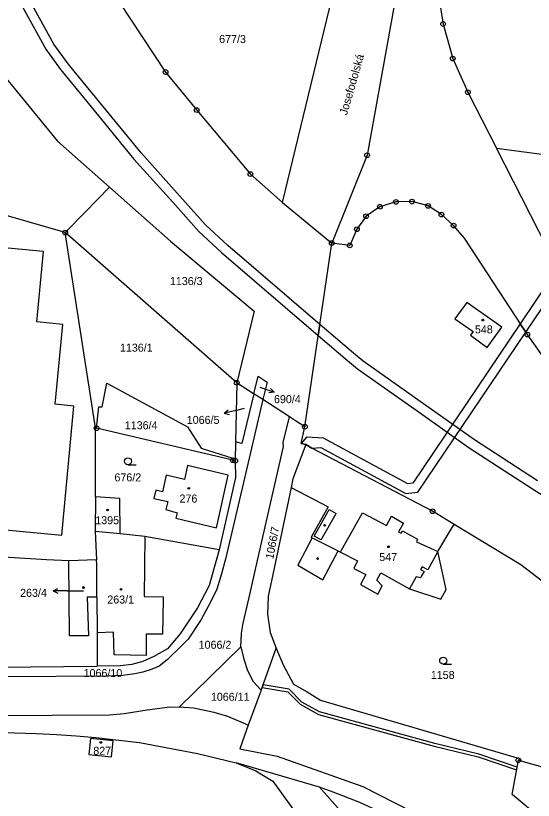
# Model space of a CAD drawing. Extents: x -680203 to -673936, y -1102717 to -1093650.
# Drawn here: x -678209 to -678099, y -1098193.6 to -1098026.9 of the extents above; entities that cross this region are included whole.
import ezdxf

# ---------------------------------------------------------------- set-up
doc = ezdxf.new("R2010")
doc.units = 0
for name, color, linetype in [('SOxx02xx_Koleje_param další_Popis10', 7, 'Continuous'), ('SOxx02xx_Staničení_Popis10', 7, 'Continuous'), ('SOxxxxxx_Koleje_hlavní_body_Popis10', 7, 'Continuous'), ('SOxxxxxx_Koleje_LN_parametry_Popis10', 7, 'Continuous'), ('SOxxxxxx_Koleje_param další_Popis10', 7, 'Continuous'), ('SOxxxxxx_Osa_bod_P', 7, 'Continuous'), ('SOxxxxxx_Staničení_Popis10', 7, 'Continuous'), ('x_prac', 7, 'Continuous')]:
    doc.layers.add(name, color=color, linetype=linetype)

msp = doc.modelspace()

# ---------------------------------------------------------------- linework, layer by layer
at = {"layer": 'SOxx02xx_Koleje_param další_Popis10'}
for centre, radius in [((-678118.13, -1098028.66), 0.5), ((-678118.13, -1098028.66), 0.0303), ((-678116.09, -1098035.99), 0.5), ((-678116.09, -1098035.99), 0.0303), ((-678177.13, -1098038.86), 0.5), ((-678177.13, -1098038.86), 0.0303), ((-678112.87, -1098043.15), 0.5), ((-678112.87, -1098043.15), 0.0303), ((-678170.5, -1098046.93), 0.5), ((-678170.5, -1098046.93), 0.0303), ((-678134.28, -1098056.54), 0.5), ((-678134.28, -1098056.54), 0.0303), ((-678159.07, -1098060.54), 0.5), ((-678159.07, -1098060.54), 0.0303), ((-678128.15, -1098066.45), 0.5), ((-678128.15, -1098066.45), 0.0303), ((-678124.74, -1098066.4), 0.5), ((-678124.74, -1098066.4), 0.0303), ((-678121.32, -1098067.31), 0.5), ((-678131.55, -1098067.47), 0.5), ((-678131.55, -1098067.47), 0.0303), ((-678121.32, -1098067.31), 0.0303), ((-678134.5, -1098069.5), 0.5), ((-678134.5, -1098069.5), 0.0303), ((-678118.5, -1098069.14), 0.5), ((-678118.5, -1098069.14), 0.0303), ((-678136.46, -1098072.27), 0.5), ((-678115.89, -1098071.48), 0.5), ((-678115.89, -1098071.48), 0.0303), ((-678198.45, -1098072.97), 0.5), ((-678198.45, -1098072.97), 0.0303), ((-678136.46, -1098072.27), 0.0303), ((-678141.81, -1098075.19), 0.5), ((-678141.81, -1098075.19), 0.0303), ((-678137.98, -1098075.71), 0.5), ((-678137.98, -1098075.71), 0.0303), ((-678100.2, -1098094.65), 0.5), ((-678100.2, -1098094.65), 0.0303), ((-678161.98, -1098104.86), 0.5), ((-678161.98, -1098104.86), 0.0303), ((-678191.78, -1098114.52), 0.5), ((-678191.78, -1098114.52), 0.0303), ((-678147.52, -1098114.22), 0.5), ((-678147.52, -1098114.22), 0.0303), ((-678162.81, -1098121.32), 0.5), ((-678162.81, -1098121.32), 0.0303), ((-678162.31, -1098121.44), 0.5), ((-678162.31, -1098121.44), 0.0303), ((-678120.36, -1098132.17), 0.5), ((-678120.36, -1098132.17), 0.0303), ((-678102.14, -1098185.05), 0.5), ((-678102.14, -1098185.05), 0.0303)]:
    msp.add_circle(centre, radius, dxfattribs=at)
at = {"layer": 'SOxx02xx_Staničení_Popis10'}
for p, q in [((-678157.06, -1098105.83), (-678156.87, -1098105.89)), ((-678156.87, -1098105.89), (-678154.03, -1098106.87)), ((-678154.03, -1098106.87), (-678155.14, -1098107.01)), ((-678154.03, -1098106.87), (-678154.82, -1098106.07)), ((-678164.66, -1098111.33), (-678163.8, -1098110.62)), ((-678161.74, -1098110.66), (-678164.66, -1098111.33)), ((-678164.66, -1098111.33), (-678163.58, -1098111.6)), ((-678160.44, -1098110.37), (-678161.74, -1098110.66)), ((-678201.01, -1098149.08), (-678200.01, -1098148.58)), ((-678198.01, -1098149.08), (-678201.01, -1098149.08)), ((-678201.01, -1098149.08), (-678200.01, -1098149.58)), ((-678198.01, -1098149.08), (-678194.56, -1098149.08))]:
    msp.add_line(p, q, dxfattribs=at)
at = {"layer": 'SOxxxxxx_Koleje_hlavní_body_Popis10'}
for p, q in [((-678185.12, -1098122.3), (-678183.37, -1098122.3)), ((-678118.1, -1098164.67), (-678116.35, -1098164.67))]:
    msp.add_line(p, q, dxfattribs=at)
for centre in [(-678185.12, -1098121.55), (-678118.1, -1098163.92)]:
    msp.add_circle(centre, 0.75, dxfattribs=at)
at = {"layer": 'SOxxxxxx_Koleje_LN_parametry_Popis10'}
for points in [[(-678207.56, -1098024.98), (-678202.57, -1098034.04), (-678199.44, -1098038.33), (-678192.94, -1098046.27), (-678183.85, -1098057.35), (-678175.57, -1098066.54), (-678170.03, -1098072.74), (-678165.23, -1098077.21), (-678144.68, -1098094.82), (-678144.34, -1098092.48), (-678163.89, -1098075.71), (-678168.61, -1098071.34), (-678174.09, -1098065.2), (-678182.33, -1098056.05), (-678191.4, -1098045.01), (-678197.86, -1098037.11), (-678200.87, -1098032.96), (-678205.84, -1098023.96)], [(-678098.07, -1098125.69), (-678111.45, -1098117.03), (-678121.78, -1098109.71), (-678135.12, -1098100.28), (-678137.19, -1098098.6), (-678144.34, -1098092.48), (-678144.68, -1098094.82), (-678138.47, -1098100.14), (-678136.32, -1098101.88), (-678122.94, -1098111.35), (-678112.57, -1098118.69), (-678099.15, -1098127.37), (-678086.54, -1098135.44)]]:
    msp.add_lwpolyline(points, dxfattribs=at)
for points in [[(-678092.68, -1098083.7), (-678091.66, -1098084.76), (-678093.39, -1098081.38), (-678095.07, -1098082.47), (-678101.72, -1098092.32), (-678100.53, -1098094.14), (-678093.61, -1098083.89), (-678093.28, -1098083.66)], [(-678147.16, -1098116.43), (-678148.3, -1098117.8), (-678147.29, -1098117.97), (-678146.05, -1098118.77), (-678144.12, -1098118.62), (-678126.04, -1098128.36), (-678123.47, -1098128.13), (-678100.53, -1098094.14), (-678101.72, -1098092.32), (-678124.59, -1098126.23), (-678125.62, -1098126.32), (-678143.56, -1098116.66)], [(-678119.92, -1098181.5), (-678144.4, -1098174.78), (-678148.16, -1098172.7), (-678150.88, -1098169.99), (-678156.4, -1098169.04), (-678156.61, -1098169.62), (-678151.16, -1098170.55), (-678148.52, -1098173.18), (-678144.62, -1098175.34), (-678120.06, -1098182.08), (-678110.69, -1098184.35), (-678102.51, -1098187.1), (-678102.41, -1098186.5), (-678110.53, -1098183.77)]]:
    msp.add_lwpolyline(points, close=True, dxfattribs=at)
at = {"layer": 'SOxxxxxx_Koleje_param další_Popis10'}
for centre in [(-678109.67, -1098091.56), (-678172.18, -1098127.3), (-678189.45, -1098131.89), (-678143.31, -1098135.14), (-678129.72, -1098139.71), (-678144.81, -1098142.22), (-678194.56, -1098148.38), (-678186.58, -1098148.74), (-678190.87, -1098181.28)]:
    msp.add_circle(centre, 0.175, dxfattribs=at)
at = {"layer": 'SOxxxxxx_Staničení_Popis10'}
for p, q in [((-678145.54, -1098137.49), (-678142.37, -1098131.82)), ((-678142.37, -1098131.82), (-678140.87, -1098132.63)), ((-678144.02, -1098138.27), (-678140.87, -1098132.63)), ((-678136.63, -1098134.94), (-678135.29, -1098132.49)), ((-678135.29, -1098132.49), (-678130.14, -1098135.21)), ((-678130.14, -1098135.21), (-678129.1, -1098133.23)), ((-678129.1, -1098133.23), (-678126.54, -1098134.67)), ((-678139.74, -1098140.44), (-678136.63, -1098134.94)), ((-678126.54, -1098134.67), (-678127.58, -1098136.56)), ((-678127.58, -1098136.56), (-678127.04, -1098136.84)), ((-678127.04, -1098136.84), (-678126.76, -1098136.32)), ((-678126.76, -1098136.32), (-678123.57, -1098138.11)), ((-678181.54, -1098137.52), (-678181.66, -1098150.3)), ((-678145.97, -1098137.78), (-678140.44, -1098140.6)), ((-678144.02, -1098138.27), (-678145.54, -1098137.49)), ((-678123.57, -1098138.11), (-678123.81, -1098138.63)), ((-678123.81, -1098138.63), (-678119.27, -1098140.75)), ((-678139.94, -1098140.85), (-678139.74, -1098140.44)), ((-678119.27, -1098140.75), (-678121.41, -1098144.64)), ((-678122.61, -1098143.98), (-678122.93, -1098144.57)), ((-678122.93, -1098144.57), (-678122.19, -1098144.97)), ((-678122.19, -1098144.97), (-678122.7, -1098145.91)), ((-678121.41, -1098144.64), (-678122.61, -1098143.98)), ((-678123.83, -1098146.12), (-678125.27, -1098148.68)), ((-678122.9, -1098146.33), (-678123.83, -1098146.12)), ((-678122.7, -1098145.91), (-678122.9, -1098146.33)), ((-678181.66, -1098150.3), (-678177.63, -1098150.38)), ((-678177.64, -1098151), (-678177.77, -1098158.27)), ((-678177.63, -1098150.38), (-678177.64, -1098151)), ((-678188.22, -1098157.84), (-678191.67, -1098157.98)), ((-678188.03, -1098162.64), (-678188.22, -1098157.84)), ((-678181.22, -1098158.25), (-678181.25, -1098162.81)), ((-678177.77, -1098158.27), (-678181.22, -1098158.25)), ((-678181.25, -1098162.81), (-678188.03, -1098162.64))]:
    msp.add_line(p, q, dxfattribs=at)
at = {"layer": 'x_prac'}
for p, q in [((-678152.27, -1098066.56), (-678139.06, -1098012.15)), ((-678128.56, -1098024.74), (-678134.28, -1098056.54)), ((-678128.56, -1098024.74), (-678134.28, -1098056.54)), ((-678095.97, -1098076.3), (-678106.75, -1098055.01)), ((-678106.75, -1098055.01), (-678055.4, -1098061.96)), ((-678134.28, -1098056.54), (-678141.81, -1098075.19)), ((-678134.28, -1098056.54), (-678141.81, -1098075.19)), ((-678152.27, -1098066.56), (-678141.81, -1098075.19)), ((-678192.02, -1098114.46), (-678198.45, -1098072.97)), ((-678161.98, -1098104.86), (-678198.45, -1098072.97)), ((-678147.52, -1098114.22), (-678141.81, -1098075.19)), ((-678100.2, -1098094.65), (-678113.6, -1098074.15)), ((-678100.2, -1098094.65), (-678113.6, -1098074.15)), ((-678161.98, -1098104.86), (-678162.23, -1098117.45)), ((-678156.42, -1098108.46), (-678158.34, -1098107.21)), ((-678150.79, -1098112.1), (-678156.42, -1098108.46)), ((-678191.78, -1098114.52), (-678192.02, -1098114.46)), ((-678162.81, -1098121.32), (-678191.78, -1098114.52)), ((-678162.23, -1098117.45), (-678162.31, -1098121.44)), ((-678162.31, -1098121.44), (-678162.81, -1098121.32)), ((-678192.05, -1098129.07), (-678192.07, -1098136.46)), ((-678186.79, -1098136.99), (-678192.07, -1098136.46)), ((-678192.07, -1098136.46), (-678191.8, -1098142.49)), ((-678191.8, -1098142.49), (-678197.65, -1098142.67)), ((-678191.76, -1098143.43), (-678191.8, -1098142.49)), ((-678191.72, -1098150.43), (-678191.76, -1098143.43)), ((-678191.72, -1098150.43), (-678193.77, -1098150.45)), ((-678174.21, -1098173.76), (-678161.1, -1098160.99)), ((-678223.16, -1098165.43), (-678191.69, -1098165.08)), ((-678158.51, -1098168.31), (-678156.82, -1098170.19)), ((-678156.82, -1098170.19), (-678159.53, -1098177.61)), ((-678159.53, -1098177.61), (-678163.86, -1098175.78)), ((-678144.4, -1098190.75), (-678162.14, -1098185.59)), ((-678144.4, -1098190.75), (-678110.7, -1098229.03))]:
    msp.add_line(p, q, dxfattribs=at)
for points in [[(-678249.65, -1097977.55), (-678221.1, -1098027.92), (-678200.07, -1098053.56), (-678189.07, -1098063.3)], [(-678203.36, -1097997.23), (-678189.56, -1098020.05), (-678177.13, -1098038.86), (-678170.5, -1098046.93), (-678159.07, -1098060.54), (-678152.27, -1098066.56)], [(-678119.81, -1098002.1), (-678119.94, -1098017.31), (-678118.13, -1098028.66), (-678116.09, -1098035.99), (-678112.87, -1098043.15), (-678106.75, -1098055.01)], [(-678198.45, -1098072.97), (-678210.54, -1098069.49), (-678218.92, -1098061.32)], [(-678198.45, -1098072.97), (-678194.31, -1098068.7), (-678189.07, -1098063.3)], [(-678189.07, -1098063.3), (-678176.06, -1098074.82), (-678158.27, -1098089.65), (-678161.98, -1098104.86)], [(-678113.6, -1098074.15), (-678115.89, -1098071.48), (-678118.5, -1098069.14), (-678121.32, -1098067.31), (-678124.74, -1098066.4), (-678128.15, -1098066.45), (-678131.55, -1098067.47), (-678134.5, -1098069.5), (-678136.46, -1098072.27), (-678137.98, -1098075.71), (-678141.81, -1098075.19)], [(-678113.6, -1098074.15), (-678115.89, -1098071.48), (-678118.5, -1098069.14), (-678121.32, -1098067.31), (-678124.74, -1098066.4), (-678128.15, -1098066.45), (-678131.55, -1098067.47), (-678134.5, -1098069.5), (-678136.46, -1098072.27), (-678137.98, -1098075.71), (-678141.81, -1098075.19)], [(-678231, -1098161.48), (-678228.44, -1098134.48), (-678199.18, -1098137.24), (-678196.6, -1098109.82), (-678200.6, -1098109.41), (-678198.98, -1098092.53), (-678204.47, -1098091.96), (-678203.06, -1098077.02), (-678228.79, -1098074.59), (-678228.47, -1098070.5), (-678233.47, -1098070.01), (-678233.99, -1098074.5)], [(-678112.31, -1098094.77), (-678108.73, -1098097.35), (-678105.63, -1098093.03), (-678113.12, -1098087.85), (-678115.64, -1098091.31), (-678111.72, -1098093.95), (-678112.31, -1098094.77)], [(-678085.05, -1098114.16), (-678092.14, -1098106.08), (-678100.2, -1098094.65)], [(-678085.05, -1098114.16), (-678092.14, -1098106.08), (-678100.2, -1098094.65)], [(-678158.34, -1098107.21), (-678157.45, -1098103.47), (-678155.52, -1098104.71), (-678156.42, -1098108.46)], [(-678191.78, -1098114.52), (-678191.31, -1098109.95), (-678190.6, -1098109.97), (-678189.62, -1098104.97), (-678172.43, -1098114.26), (-678169.58, -1098118.79), (-678162.83, -1098120.9), (-678162.81, -1098121.32)], [(-678161.98, -1098104.86), (-678159.49, -1098106.47), (-678158.34, -1098107.21)], [(-678156.42, -1098108.46), (-678160.28, -1098124.83), (-678163.89, -1098140.2), (-678164.34, -1098142.07), (-678165.2, -1098145.46), (-678166.26, -1098148.72), (-678167.59, -1098151.49), (-678169.57, -1098155.18), (-678172.34, -1098159.33), (-678173.74, -1098160.79), (-678176.75, -1098163.75), (-678178.5, -1098165.1), (-678179.95, -1098165.71), (-678181.94, -1098166.33), (-678183.66, -1098166.73), (-678186.2, -1098167.04), (-678189.61, -1098167.17), (-678222.13, -1098167.38), (-678235.33, -1098167.51), (-678259.88, -1098167.87)], [(-678158.34, -1098107.21), (-678160.9, -1098117.77), (-678162.23, -1098117.45)], [(-678161.1, -1098160.99), (-678160.99, -1098158.09), (-678160.61, -1098155.96), (-678159.35, -1098150.48), (-678157.55, -1098142.62), (-678152.02, -1098118.38), (-678152.1, -1098117.58), (-678150.79, -1098112.1)], [(-678147.52, -1098114.22), (-678149.51, -1098112.93), (-678150.79, -1098112.1)], [(-678192.05, -1098129.07), (-678192.05, -1098126.99), (-678192.02, -1098114.46)], [(-678147.29, -1098117.97), (-678148.3, -1098117.8), (-678147.52, -1098114.22)], [(-678147.29, -1098117.97), (-678150.06, -1098125.27), (-678150.45, -1098127.13)], [(-678115.75, -1098134.96), (-678120.36, -1098132.17), (-678146.05, -1098118.77), (-678147.29, -1098117.97)], [(-678162.31, -1098121.44), (-678162.27, -1098125.01), (-678164.71, -1098135.96), (-678165.71, -1098140.34)], [(-678179.59, -1098129.45), (-678176.61, -1098130.12), (-678177.08, -1098131.82), (-678174.67, -1098132.49), (-678174.93, -1098133.67), (-678166.33, -1098135.68), (-678163.82, -1098124.5), (-678172.43, -1098122.43), (-678173.09, -1098125.39), (-678176.99, -1098124.49), (-678177.8, -1098128.03), (-678179.19, -1098127.71), (-678179.59, -1098129.45)], [(-678150.45, -1098127.13), (-678154.59, -1098146.97), (-678155.31, -1098150.18), (-678155.46, -1098154.04), (-678154.9, -1098157.89), (-678153.63, -1098161.23)], [(-678150.45, -1098127.13), (-678142.55, -1098131.21), (-678146.15, -1098137.69), (-678145.97, -1098137.78), (-678149, -1098143.62), (-678143.68, -1098146.73), (-678140.44, -1098140.6), (-678139.94, -1098140.85), (-678136.31, -1098142.7), (-678137.14, -1098144.34), (-678134.59, -1098145.61), (-678135.66, -1098147.75), (-678132.02, -1098149.77), (-678131.05, -1098148.01), (-678132.24, -1098146.82), (-678131.37, -1098145.26), (-678125.27, -1098148.68), (-678118.59, -1098150.85), (-678117.46, -1098148.79), (-678119.27, -1098140.75), (-678116.17, -1098135.65), (-678115.75, -1098134.96)], [(-678186.79, -1098136.99), (-678186.85, -1098129.45), (-678192.05, -1098129.07)], [(-678102.14, -1098185.05), (-678082.74, -1098190.49), (-678068.04, -1098169.26), (-678101.61, -1098143.54), (-678115.75, -1098134.96)], [(-678165.71, -1098140.34), (-678181.54, -1098137.52), (-678186.79, -1098136.99)], [(-678197.65, -1098142.67), (-678202.44, -1098142.46), (-678210.41, -1098142), (-678219.36, -1098140.53), (-678219.53, -1098142.22), (-678222.59, -1098162.16), (-678223.16, -1098165.43)], [(-678165.71, -1098140.34), (-678167.83, -1098147.92), (-678170.3, -1098152.68), (-678174, -1098158.22), (-678176.69, -1098161.39), (-678179.65, -1098162.99), (-678181.96, -1098164.08), (-678184.28, -1098164.74), (-678186.78, -1098165.03), (-678191.69, -1098165.08)], [(-678193.77, -1098150.45), (-678193.5, -1098158.64), (-678197.53, -1098158.65), (-678197.61, -1098150.48), (-678197.66, -1098143.17), (-678197.65, -1098142.67)], [(-678191.72, -1098150.43), (-678191.67, -1098157.98), (-678191.69, -1098165.08)], [(-678161.1, -1098160.99), (-678160.49, -1098163.57), (-678159.7, -1098166), (-678158.51, -1098168.31)], [(-678156.82, -1098170.19), (-678155.53, -1098166.66), (-678153.63, -1098161.23)], [(-678153.63, -1098161.23), (-678152.14, -1098164.76), (-678149.95, -1098168.89), (-678146.99, -1098170.51), (-678144.2, -1098172.32), (-678101.88, -1098184.72), (-678102.14, -1098185.05)], [(-678253.07, -1098175.9), (-678228.27, -1098175.55), (-678201.2, -1098175.46), (-678189.05, -1098175.41), (-678185.94, -1098175.15), (-678181.04, -1098174.36), (-678176.21, -1098173.74), (-678174.21, -1098173.76)], [(-678163.86, -1098175.78), (-678166.77, -1098174.93), (-678171.18, -1098173.99), (-678174.21, -1098173.76)], [(-678159.53, -1098177.61), (-678161.35, -1098182.6), (-678153.38, -1098184.16)], [(-678264.78, -1098180.85), (-678248.38, -1098179.25), (-678221.08, -1098178.89), (-678204.54, -1098179.35), (-678200.27, -1098179.6), (-678196.16, -1098179.86), (-678191.97, -1098180.23), (-678187.67, -1098180.75), (-678182.65, -1098181.31), (-678170.35, -1098183.61), (-678162.14, -1098185.59)], [(-678193.46, -1098183.86), (-678188.61, -1098184.36), (-678188.29, -1098180.91), (-678193.1, -1098180.41), (-678193.46, -1098183.86)], [(-678153.38, -1098184.16), (-678135.22, -1098190.62), (-678111.34, -1098202.81), (-678098.58, -1098210.9), (-678094.29, -1098213.94), (-678085.99, -1098220.12), (-678057.63, -1098242.66), (-678041.41, -1098255.84), (-678029.95, -1098264.72), (-678017.14, -1098273.11), (-677915.04, -1098326.92), (-677887.07, -1098339.43), (-677869.76, -1098347.67)], [(-678085.37, -1098207.45), (-678103.45, -1098192.31), (-678102.14, -1098185.05)], [(-678162.14, -1098185.59), (-678157.94, -1098187.3), (-678154.35, -1098189.53), (-678134.94, -1098216.44)], [(-678106.54, -1098209.93), (-678111.98, -1098206.4), (-678119.82, -1098201.98), (-678127.72, -1098197.82), (-678135.84, -1098194.05), (-678141.47, -1098191.83), (-678144.4, -1098190.75)]]:
    msp.add_lwpolyline(points, dxfattribs=at)

# ---------------------------------------------------------------- texts
at = {"layer": 'SOxx02xx_Staničení_Popis10'}
msp.add_text('Josefodolská', height=1.7, rotation=74, dxfattribs=at).set_placement((-678138.57, -1098048.11))
at = {"layer": 'SOxxxxxx_Osa_bod_P'}
for s, p in [('677/3', (-678165.73, -1098032.7)), ('1136/3', (-678176.2, -1098084.12)), ('548', (-678111.37, -1098094.38)), ('1136/1', (-678186.82, -1098098.27)), ('690/4', (-678154.08, -1098109.2)), ('1066/5', (-678172.62, -1098113.61)), ('1136/4', (-678185.79, -1098114.75)), ('676/2', (-678187.99, -1098125.82)), ('276', (-678174.16, -1098130.32)), ('1395', (-678192.06, -1098134.92)), ('547', (-678131.7, -1098142.74)), ('263/4', (-678208.04, -1098150.35)), ('263/1', (-678189.51, -1098151.77)), ('1066/2', (-678170.09, -1098161.38)), ('1066/10', (-678194.54, -1098167.39)), ('1158', (-678120.74, -1098167.79)), ('1066/11', (-678167.49, -1098172.43)), ('827', (-678192.48, -1098183.9))]:
    msp.add_text(s, height=1.7, dxfattribs=at).set_placement(p)
msp.add_text('1066/7', height=1.7, rotation=79, dxfattribs=at).set_placement((-678154.25, -1098142.45))

doc.saveas('drawing.dxf')
